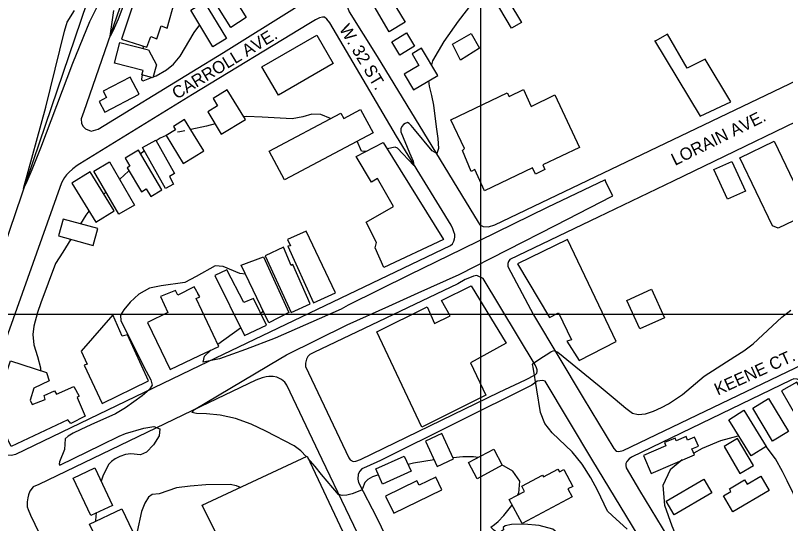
# Model space of a CAD drawing. Extents: x 79600 to 91800, y 75600 to 84400.
# Drawn here: x 81430 to 82374, y 82744 to 83366 of the extents above; entities that cross this region are included whole.
import ezdxf

# ---------------------------------------------------------------- set-up
doc = ezdxf.new("R2010")
doc.units = 0
for name, color, linetype in [('084-085$0$BLDG', 7, 'Continuous'), ('084-085$0$GRID', 7, 'Continuous'), ('084-085$0$INTER', 7, 'Continuous'), ('084-085$0$ROAD', 7, 'Continuous'), ('084-085$0$ROAD-NAME', 7, 'Continuous')]:
    doc.layers.add(name, color=color, linetype=linetype)

msp = doc.modelspace()

# ---------------------------------------------------------------- linework, layer by layer
at = {"layer": '084-085$0$BLDG'}
for p, q in [((81619.98, 82932.31), (81655.81, 82949.48)), ((81659.12, 82766.2), (81660.69, 82766.93)), ((81660.8, 82762.82), (81659.12, 82766.2))]:
    msp.add_line(p, q, dxfattribs=at)
for points in [[(82037.75, 83350.38), (81976.93, 83453.39), (81988.08, 83460.46), (82049.99, 83357.3)], [(81694.08, 83351.43), (81671.14, 83388.17), (81666.5, 83385.27), (81656, 83402.1), (81679.69, 83416.9), (81713.14, 83363.33)], [(81625.5, 83383.86), (81580.62, 83398.47), (81560.08, 83336.95), (81591.22, 83327.06), (81596.09, 83340.34), (81603.42, 83337.29), (81608.9, 83353.48), (81616.23, 83350.43)], [(81888.13, 83346.02), (81866.67, 83382.14), (81886.2, 83393.74), (81907.66, 83357.62)], [(81645.05, 83372.63), (81661.44, 83382.58), (81688.69, 83337.67), (81672.3, 83327.73)], [(81732.33, 83303.22), (81799.44, 83342.02), (81819.63, 83307.1), (81752.52, 83268.3)], [(81909.13, 83344.54), (81919.07, 83328.25), (81901.29, 83317.4), (81891.35, 83333.68)], [(81988.66, 83343.7), (81998.88, 83325.73), (81975.49, 83311.28), (81965.73, 83330.65)], [(81593.37, 83323.75), (81603.05, 83305.54), (81598.8, 83289.54), (81585.24, 83293.14), (81586.64, 83298.43), (81551.53, 83307.74), (81558.25, 83333.06)], [(81916.27, 83318.99), (81924.58, 83304.9), (81906.3, 83294.11), (81917.74, 83274.72), (81947.53, 83292.29), (81927.78, 83325.78)], [(81537.88, 83273.09), (81541.96, 83265.33), (81533.08, 83260.67), (81540.05, 83247.4), (81581.97, 83269.42), (81570.93, 83290.44)], [(81672.4, 83264.49), (81678.02, 83255.24), (81666, 83247.94), (81682.54, 83220.69), (81711.94, 83238.53), (81689.78, 83275.04)], [(82090.82, 83268.78), (82121.23, 83204.3), (82076.43, 83183.18), (82078.65, 83177.29), (82067.18, 83171.77), (82063.71, 83179.21), (82004.96, 83151.32), (81992.82, 83177.37), (81988.64, 83175.01), (81977.75, 83200.59), (81980.22, 83202.94), (81963.68, 83238.13), (82032.5, 83271.06), (82034.86, 83266.87), (82052.53, 83275.38), (82062.14, 83254.61)], [(81828.97, 83246.48), (81832.45, 83239.91), (81853.14, 83250.88), (81868.28, 83222.3), (81759.84, 83164.82), (81741.22, 83199.97)], [(81618.9, 83168.79), (81624.13, 83159.46), (81614.24, 83153.92), (81586.01, 83204.29), (81602.29, 83213.42), (81625.3, 83172.37)], [(81880.82, 83210.55), (81954.81, 83091.46), (81881.48, 83057.41), (81870.76, 83081.44), (81872.58, 83087.83), (81859.99, 83112.78), (81893.29, 83132.11), (81873.64, 83166.51), (81866.52, 83161.95), (81847.82, 83193.24)], [(82364.63, 83105.62), (82357.6, 83108.29), (82317.47, 83191.65), (82359.65, 83211.96), (82402.14, 83123.68)], [(81564.77, 83191.43), (81570.68, 83181.37), (81567.4, 83179.45), (81584.67, 83150.06), (81590.69, 83153.6), (81596.16, 83144.3), (81609.87, 83152.36), (81581.23, 83201.1)], [(81556.93, 83122.63), (81526.4, 83175.44), (81545.79, 83186.65), (81576.32, 83133.84)], [(82302.47, 83140.86), (82285.71, 83177.23), (82307.66, 83187.34), (82324.41, 83150.97)], [(81551.4, 83126.73), (81522.01, 83174.48), (81499.45, 83160.6), (81528.84, 83112.85)], [(81531.4, 83104.97), (81488.92, 83116.6), (81483.29, 83096.02), (81525.77, 83084.39)], [(81767.19, 83083.9), (81764.09, 83083.57), (81795.31, 83014.27), (81822.28, 83026.56), (81786.51, 83102.05), (81763.41, 83091.8)], [(82166.26, 82966.86), (82106.39, 83091.79), (82045.17, 83062.02), (82084.61, 82996.04), (82095.3, 83001.7), (82111.37, 82969), (82105.78, 82967.25), (82120.86, 82943.56)], [(81736.18, 83071.73), (81768.02, 83002.12), (81791.27, 83012.84), (81770.29, 83060.91), (81767.97, 83059.96), (81758.5, 83082.44)], [(81734.16, 83070.47), (81765.38, 83002.11), (81740.89, 82989.51), (81706.86, 83060.04)], [(81674.76, 83047.55), (81710.83, 82973.93), (81737.96, 82986.85), (81721.89, 83019.4), (81710.26, 83014.35), (81689.33, 83054.33)], [(81928.27, 82861.81), (81872.96, 82978.69), (81934.49, 83009.39), (81943.79, 82988.62), (81962.86, 82998.07), (81952.17, 83016.97), (81988.59, 83034.77), (82031.32, 82964.92), (81987.79, 82940.7), (82006.38, 82901.17)], [(82209.36, 83030.99), (82225.35, 82995.95), (82194.96, 82982.08), (82178.97, 83017.12)], [(81549.71, 82999.5), (81510.99, 82954.75), (81518.18, 82939.19), (81514.52, 82937.66), (81536.54, 82890.68), (81593.44, 82918.66), (81567.44, 82975.1), (81561.19, 82973.42)], [(81494.44, 82870.8), (81425.03, 82838.22), (81403.77, 82882.16), (81424.17, 82942.92), (81468.28, 82928.92), (81471.8, 82918.7), (81453.04, 82909.83), (81448.63, 82894.87), (81450.77, 82889.83), (81466.79, 82895.95), (81465.41, 82900.83), (81478.07, 82906.34), (81480.82, 82902.38), (81502.03, 82911.71), (81508.45, 82899.65), (81506.01, 82898.28), (81515.8, 82875.4), (81498.26, 82866.22)], [(82415.51, 82868.32), (82387.32, 82917.04), (82368.53, 82906.17), (82396.71, 82857.45)], [(82357.67, 82844.86), (82333.3, 82885.11), (82352.63, 82896.81), (82377, 82856.57)], [(82331.46, 82826.8), (82303.87, 82871.01), (82322.38, 82882.57), (82349.97, 82838.35)], [(81967.03, 82823.22), (81952.73, 82854.18), (81932.54, 82844.85), (81946.85, 82813.89)], [(82261.88, 82828.17), (82258.79, 82835.27), (82266.85, 82838.78), (82262.15, 82849.58), (82253.59, 82845.86), (82251.64, 82850.34), (82239.65, 82845.12), (82238.13, 82848.61), (82225.24, 82843.01), (82226.93, 82839.12), (82199.55, 82827.21), (82209.11, 82805.22)], [(82298.23, 82838.3), (82317.66, 82805.34), (82334.11, 82815.04), (82314.69, 82848)], [(81985.27, 82818.48), (82016.1, 82834.83), (82026.54, 82815.16), (81995.71, 82798.8)], [(81659.12, 82766.2), (81787.48, 82826.56), (81850.83, 82692), (81730.08, 82633.4), (81686.6, 82724.55), (81681.01, 82722.03)], [(81914.91, 82807.97), (81880.05, 82792.16), (81871.63, 82810.72), (81906.49, 82826.53)], [(81527.72, 82812.01), (81549.43, 82766.09), (81522.83, 82753.52), (81501.12, 82799.44)], [(82053.82, 82783.29), (82050.46, 82789.62), (82075.94, 82803.17), (82077.04, 82801.11), (82094.77, 82810.54), (82096.55, 82807.2), (82101.97, 82810.08), (82112.97, 82789.37), (82107.05, 82786.23), (82112.13, 82776.66), (82050.82, 82744.07), (82035.22, 82773.4)], [(81945.17, 82800.66), (81924.62, 82790.79), (81922.11, 82796.02), (81883.59, 82777.53), (81893.62, 82756.64), (81952.69, 82784.99)], [(82283.37, 82781.62), (82236.93, 82754.42), (82227.1, 82771.19), (82273.55, 82798.39)], [(82297.43, 82777.64), (82306.62, 82783.07), (82304.68, 82786.35), (82323.22, 82797.32), (82326.36, 82792), (82343.12, 82801.92), (82353.46, 82784.45), (82308.98, 82758.12)], [(81573.56, 82734.74), (81533.96, 82716.19), (81521.25, 82743.31), (81560.86, 82761.86)]]:
    msp.add_lwpolyline(points, close=True, dxfattribs=at)
for points in [[(82213.22, 83335.17), (82269, 83242.54), (82306.52, 83260.19), (82275.09, 83312.55), (82253.08, 83301.37), (82228.88, 83343.2), (82213.85, 83334.7)], [(81648.57, 83220.51), (81637.58, 83238.5), (81624.02, 83230.22)], [(81624.02, 83230.22), (81626.54, 83226.08), (81614.87, 83218.95), (81635.74, 83184.79), (81649.3, 83193.07)], [(81649.3, 83193.07), (81660.98, 83200.21), (81648.57, 83220.51)], [(81654.09, 83014.09), (81651.62, 83019.27), (81656.11, 83021.47), (81649.35, 83033.71), (81629.36, 83023.48), (81626.52, 83029.37), (81608.22, 83021.79), (81617.05, 83002.1), (81591.94, 82990.13), (81619.98, 82932.31)], [(81655.81, 82949.48), (81679.51, 82960.83), (81651.62, 83019.27), (81656.11, 83021.47), (81653.78, 83025.7)]]:
    msp.add_lwpolyline(points, dxfattribs=at)
at = {"layer": '084-085$0$GRID'}
for p, q in [((82000, 84000), (82000, 80000)), ((85000, 83000), (80000, 83000))]:
    msp.add_line(p, q, dxfattribs=at)
at = {"layer": '084-085$0$INTER'}
for p, q in [((81586.61, 83328.52), (81586.83, 83325.48)), ((81541.27, 83149.72), (81538.74, 83147.3))]:
    msp.add_line(p, q, dxfattribs=at)
for points in [[(81572.28, 83403.95), (81556.12, 83361.63), (81549.56, 83346.57), (81546.39, 83340.76), (81550.75, 83371.87)], [(81989.25, 83380.72), (81972.54, 83359.15), (81954.84, 83334.17), (81941.23, 83310.59), (81939.74, 83305.51)], [(81530.92, 83377.97), (81520.92, 83358.2), (81500.22, 83307.31), (81461.26, 83203.4), (81450.34, 83176.77), (81443.1, 83159.95), (81441.2, 83155.72), (81440.33, 83154.3), (81467.79, 83253.55), (81490.58, 83346.62), (81493.55, 83357.63), (81502.72, 83371.9)], [(81599.14, 83290.8), (81602.8, 83292.25), (81615.49, 83299.26), (81623.77, 83306.15), (81632.29, 83316.33), (81649.3, 83345.09), (81656.15, 83354.34)], [(81585.68, 83293.02), (81585.24, 83290.79), (81584.91, 83288.07), (81585.21, 83286.79), (81586.87, 83285.97), (81597.09, 83290)], [(81936.45, 83285.75), (81936.88, 83279.32), (81940.07, 83267.87), (81942.48, 83256.18), (81945.71, 83229.77), (81947.63, 83215.18), (81948.51, 83203), (81946.6, 83197.15), (81940.8, 83200.13), (81918.97, 83226.3), (81914.98, 83231.11), (81912.37, 83233.78), (81910.61, 83234.85), (81907.57, 83233.79), (81905.5, 83232.31), (81903.5, 83230.22), (81902.3, 83227.33), (81902.53, 83223.35), (81912.97, 83197.92), (81917.29, 83187.5), (81918.44, 83182.11), (81898.08, 83203.35), (81895.3, 83204.53), (81885.69, 83202.72)], [(81816.35, 83239.79), (81804.35, 83244.9), (81793.25, 83245.01), (81782.45, 83242.01), (81769.35, 83239.45), (81732.7, 83241.6), (81713.4, 83242.17), (81710.03, 83241.68)], [(81674.83, 83233.39), (81664.56, 83230.38), (81645, 83226.34)], [(81637.65, 83224.83), (81631.68, 83223.59), (81628.97, 83222.93)], [(81614.88, 83218.93), (81607.79, 83215.88), (81602.83, 83212.46)], [(81859.86, 83199.56), (81856.9, 83199.43), (81854.34, 83199.9), (81848.96, 83212.06)], [(81588.14, 83200.49), (81587.07, 83199.6), (81583.86, 83196.61)], [(81569.19, 83176.4), (81568.68, 83175.39), (81558.04, 83165.46)], [(81786.42, 82826.06), (81779.71, 82832.84), (81771.65, 82838.89), (81736.89, 82856.87), (81719.16, 82865.39), (81700.04, 82872.47), (81681.11, 82876.51), (81664.4, 82878.19), (81652.05, 82878.77), (81646.3, 82879.78), (81649.73, 82883.67), (81753.29, 82945.08), (81762.17, 82950.3), (81836.46, 82987.33), (81887.87, 83009.95), (81923.72, 83026.21), (81973.75, 83048.78), (82092.21, 83109.18), (82147.63, 83137.76), (82159.45, 83143.84), (82161.87, 83145.25), (82153.88, 83161.18), (82152.99, 83163.59), (82152.43, 83164.72), (82081.77, 83130.9), (81977.42, 83079.97), (81912.79, 83048.48), (81837.74, 83011.2), (81829.38, 83006.48), (81748.37, 82970.88), (81711.96, 82956.89), (81680.38, 82945.63), (81660.47, 82941.44), (81661.8, 82948.78), (81670.27, 82956.4)], [(81520.44, 83126.51), (81516.65, 83121.38), (81510.04, 83110.82)], [(81498.21, 83091.93), (81488.25, 83076.02), (81479.33, 83062.41), (81461.56, 83014.11), (81457.44, 83002.2), (81452.76, 82985.46), (81451.66, 82975.29), (81452.93, 82962.73), (81457.24, 82948.59), (81461.2, 82934.5), (81460.99, 82931.23)], [(81712.09, 83049.2), (81705.19, 83049.92), (81684.65, 83058.62), (81675.15, 83059.52), (81651.65, 83046.21), (81637.96, 83039.16), (81608.81, 83035.01), (81594.63, 83031.98), (81581.65, 83024.58), (81570.79, 83014.76), (81563.02, 83005.54), (81559.14, 82998.86), (81559.37, 82992.17), (81590.69, 82930.5), (81596.35, 82919.93), (81597.77, 82913.34), (81594.27, 82907.52), (81585.79, 82900.12), (81565.05, 82885.37), (81552.84, 82878.15), (81522.56, 82864.61), (81510.54, 82859.17), (81501.18, 82854.72), (81494.81, 82850.98), (81491.32, 82847.41), (81490.45, 82834.36), (81484.51, 82819.31), (81483.77, 82816.51), (81484.62, 82815.38), (81535.81, 82840.31), (81557.31, 82850.81), (81565.2, 82854.09), (81587.52, 82860.78), (81600.01, 82862.53), (81607.4, 82859.85), (81606.35, 82851.28), (81599.47, 82840.24), (81590.83, 82831.35), (81583.63, 82827.97), (81571.72, 82829.24), (81565.1, 82828.42), (81558.35, 82826.06), (81552.41, 82823.06), (81547.92, 82819.98), (81544.39, 82816.11), (81537.36, 82801.82), (81535.49, 82795.58)], [(81730.68, 83001.6), (81732.85, 83003.2), (81733.8, 83004.21)], [(82179.44, 82736.94), (82161.22, 82753.92), (82155.3, 82759.22), (82143.11, 82784.86), (82134.98, 82799.85), (82124.26, 82816.4), (82112, 82831.78), (82087.74, 82854.87), (82078.69, 82866.24), (82073.21, 82879.83), (82064.26, 82935.15), (82063.77, 82938.48), (82064.73, 82940.41), (82073.67, 82946.25), (82080.42, 82950.55), (82086.16, 82954.21), (82089.9, 82955.84), (82094.81, 82953.56), (82145.12, 82912.48), (82164.72, 82896.05), (82177.73, 82884.97), (82186.05, 82879.07), (82193.18, 82877.24), (82201.81, 82878.36), (82211.59, 82881.5), (82221.39, 82885.78), (82230.35, 82890.49), (82247.11, 82901.95), (82273.94, 82924.23), (82311.55, 82948.36), (82322.5, 82955.3), (82333.98, 82963.89), (82357.55, 82985.84), (82368.95, 82996.44), (82379.85, 83005.15)], [(81678.21, 82963.55), (81678.33, 82963.65), (81706.07, 82983.65)], [(82316.54, 82850.71), (82314.91, 82850.85), (82293.79, 82845.27), (82271.51, 82835.56), (82261.08, 82830)], [(82390.57, 82768.1), (82383.28, 82780.23), (82375.43, 82795.98), (82369.73, 82807.64), (82361.07, 82823.22), (82349.6, 82838.12)], [(81874.86, 82803.6), (81867.6, 82800.91), (81861.93, 82797.8), (81858.48, 82794.04), (81855.41, 82786.95), (81854.04, 82784.9), (81842.67, 82780.3), (81836.4, 82778.63), (81830.58, 82778.09), (81826.17, 82779.36), (81805.25, 82803.9), (81797.34, 82813.67), (81788.94, 82823.44)], [(81996.9, 82824.65), (81991.54, 82825.54), (81978.29, 82825.55), (81966.51, 82824.35)], [(81943.25, 82821.68), (81917.7, 82817.77), (81911.26, 82816.02)], [(82045.55, 82778.89), (82046.71, 82780.95), (82048.24, 82795.71), (82039.41, 82808.03), (82026.22, 82815.76)], [(82247.05, 82821.72), (82232.29, 82809.54), (82223.32, 82790.56), (82225.38, 82766.44), (82234.13, 82741.22), (82253.18, 82696.65), (82259.85, 82684.97), (82271.97, 82667.88), (82288.18, 82649.81), (82306, 82637.13), (82318.96, 82634.78)], [(81705.91, 82788.2), (81701.31, 82790.21), (81693.17, 82791.54), (81663.5, 82791.12), (81644.23, 82789.67), (81627.54, 82787.45), (81606.36, 82780.24), (81598.01, 82779.32), (81593.52, 82776.17), (81589, 82768.93), (81584.91, 82758.53), (81579.64, 82734.25), (81576.16, 82721.67), (81568.53, 82708.56), (81555.17, 82695), (81518.45, 82667.11), (81515.58, 82664.45), (81515.25, 82663.09), (81518.77, 82657.53), (81550.77, 82622.8), (81562.78, 82608.92), (81570.34, 82598.27), (81573.98, 82589.96), (81575.09, 82582.29)], [(82155.69, 82665.81), (82117.34, 82698.9), (82110.39, 82705.1), (82103.45, 82719.6), (82098.34, 82729.02), (82088.33, 82736.96), (82071.97, 82741.5), (82053.37, 82743.04), (82038.02, 82742.55), (82029.99, 82740.95), (82027.64, 82738.92), (82028.03, 82736), (82024.54, 82733.56), (82022.2, 82732.76), (82019.78, 82732.85), (82015.78, 82736.29), (82012.78, 82739.63), (82017.26, 82742.81), (82021.48, 82746.44), (82028.54, 82753.91), (82038.37, 82766.09), (82038.75, 82766.77)], [(81529.2, 82756.53), (81528.88, 82753.16), (81528.33, 82746.62)]]:
    msp.add_lwpolyline(points, dxfattribs=at)
at = {"layer": '084-085$0$ROAD'}
for points in [[(81646.53, 83296.89), (81685.16, 83320.48), (81772.2, 83374.98), (81784.89, 83383.92), (81788.21, 83399.03), (81718.92, 83513.64), (81668.95, 83597.9), (81666.92, 83599.91), (81662.08, 83602.06), (81656.95, 83602.65), (81652.13, 83602.31), (81645.77, 83599.94), (81638.55, 83595.66)], [(81638.55, 83595.66), (81638.34, 83595.53), (81632.92, 83591.15), (81627.98, 83585.21), (81625.38, 83578.51), (81622.35, 83566.52), (81583.6, 83449.04), (81514.28, 83248.5)], [(81423.52, 83462.73), (81554.23, 83542.36), (81558.51, 83544.05), (81567.06, 83541.16), (81568.28, 83539.48), (81569.35, 83536.73), (81569.35, 83532.92), (81568.59, 83529.56), (81532.22, 83423.76), (81393.72, 83017.37)], [(81876.93, 83408.92), (81841.16, 83385.99), (81838.38, 83383.02), (81837.31, 83379.75), (81837.5, 83374.77), (81839.08, 83370.58), (81873.32, 83315.61), (81996.96, 83112.87), (81999, 83109.77), (82003.37, 83107.62), (82009.9, 83107.04), (82017.66, 83109.73), (82472.92, 83327.63)], [(81656.13, 82937.46), (81963.09, 83084.51), (81965.72, 83086.4), (81967.41, 83089.52), (81968.01, 83092.47), (81968.31, 83094.65), (81968.45, 83097.76), (81967.34, 83101.18), (81965.92, 83104.74), (81963.87, 83109.08), (81897.26, 83218.12), (81815.38, 83357.06), (81811.93, 83361.4), (81808.96, 83363.71), (81806.31, 83364), (81802.59, 83363.2), (81797.94, 83360.53), (81789.89, 83355.66), (81647.27, 83269.35)], [(81514.28, 83248.5), (81510.92, 83239.31), (81511.11, 83233.71), (81513.31, 83229.84), (81516.28, 83227.06), (81522.98, 83224.46), (81531.83, 83226.85), (81646.53, 83296.89)], [(81647.27, 83269.35), (81509.1, 83184.13), (81505.89, 83182.14), (81500.55, 83178.32), (81495.98, 83173.74), (81493.08, 83170.84), (81490.34, 83167.63), (81488.66, 83164.73), (81486.84, 83161.22), (81421.23, 82976.18), (81390.64, 82890.23), (81390.03, 82887.64), (81389.42, 82884.74), (81389.58, 82880.01), (81390.96, 82876.8), (81411.45, 82836.07), (81413.43, 82832.41), (81415.57, 82829.97), (81419.39, 82827.84), (81425.04, 82827.69), (81430.99, 82828.92), (81656.13, 82937.46)], [(82448.59, 83265.76), (82235.77, 83163.2), (82144.16, 83119.08), (82035.96, 83067.09), (82034.11, 83064.59), (82033.35, 83062.1), (82033.37, 83058.68), (82064.84, 82999.33), (82125.5, 82897.88), (82163.05, 82835.77), (82165.87, 82832.68), (82169.45, 82831.92), (82174.57, 82833.51), (82425.84, 82953.57)], [(81475.31, 82698.96), (81548.43, 82544.41), (81549.99, 82542.4), (81555.3, 82539.63), (81561.67, 82540.61), (81568.34, 82542.51), (81665.41, 82590.18), (81863.76, 82687.58), (81865.93, 82689.14), (81866.84, 82692.73), (81866.35, 82696.14), (81864.14, 82701.42), (81806.16, 82822.48), (81762.83, 82913.31), (81760.16, 82916.87), (81756.26, 82920.27), (81750.64, 82923.03), (81745.97, 82923.93), (81740.68, 82923.9), (81737.27, 82923.57), (81732.45, 82922.45), (81724.85, 82919.6), (81657.48, 82887.18)], [(82328.07, 82506.89), (82137.65, 82820.84), (82079.19, 82918.26), (82075.77, 82919.02), (82069.24, 82918.2), (82062.59, 82913.34), (81877.38, 82821.06), (81860.17, 82813.18), (81854.74, 82810.66), (81852.27, 82808), (81850.27, 82804.41), (81849.69, 82798.19), (81850.49, 82794.15), (81873, 82750.76), (81937.75, 82616.06)], [(81657.48, 82887.18), (81459.02, 82791.68), (81452.2, 82788.68), (81448.03, 82783.68), (81446.35, 82778.85), (81445.44, 82775.42), (81444.69, 82770.44), (81444.89, 82764.38), (81445.84, 82760.96), (81448.68, 82754.3), (81475.31, 82698.96)]]:
    msp.add_lwpolyline(points, dxfattribs=at)
for points in [[(82055.24, 82919.98), (82067.02, 82925.96), (82069.03, 82928), (82069.48, 82929.86), (82069.31, 82931.88), (82068.52, 82934.68), (82066.78, 82938.24), (82003.15, 83044.03), (81995.51, 83047.56), (81991.16, 83046.75), (81986.35, 83044.86), (81981.08, 83042.65), (81972.25, 83037.46), (81795.69, 82953.17), (81791.04, 82950.8), (81788.57, 82948.46), (81786.88, 82945.03), (81785.51, 82940.2), (81785.7, 82936), (81789.17, 82928.4), (81838.64, 82824.24), (81840.52, 82821.92), (81844.11, 82819.92), (81847.38, 82820.25), (81853.11, 82822.46), (82022.84, 82904.85)], [(82312.46, 82589.97), (82357.09, 82514.69), (82358.66, 82512.99), (82360.38, 82511.76), (82363.18, 82511.47), (82367.83, 82512.58), (82372.33, 82515.1), (82556.17, 82627.43), (82557.85, 82631.79), (82557.52, 82635.36), (82556.72, 82638), (82552.32, 82645.44), (82489.32, 82749.99), (82389.98, 82919.61), (82387.64, 82920.84), (82383.76, 82920.97), (82380.04, 82919.23), (82184.73, 82825.02), (82181.94, 82823.14), (82179.17, 82819.7), (82178.09, 82817.36), (82177.8, 82815.03), (82178.12, 82812.23), (82194.78, 82784.2)]]:
    msp.add_lwpolyline(points, close=True, dxfattribs=at)

# ---------------------------------------------------------------- texts
at = {"layer": '084-085$0$ROAD-NAME'}
for s, rotation, p in [('W. 32 ST.', 300.88308, (81826.28, 83349.68)), ('CARROLL AVE.', 31.30155, (81627.93, 83262.79)), ('LORAIN AVE.', 26.33325, (82238.12, 83181.76)), ('KEENE CT.', 24.34794, (82290.49, 82900.48))]:
    msp.add_text(s, height=15, rotation=rotation, dxfattribs=at).set_placement(p)

doc.saveas('drawing.dxf')
